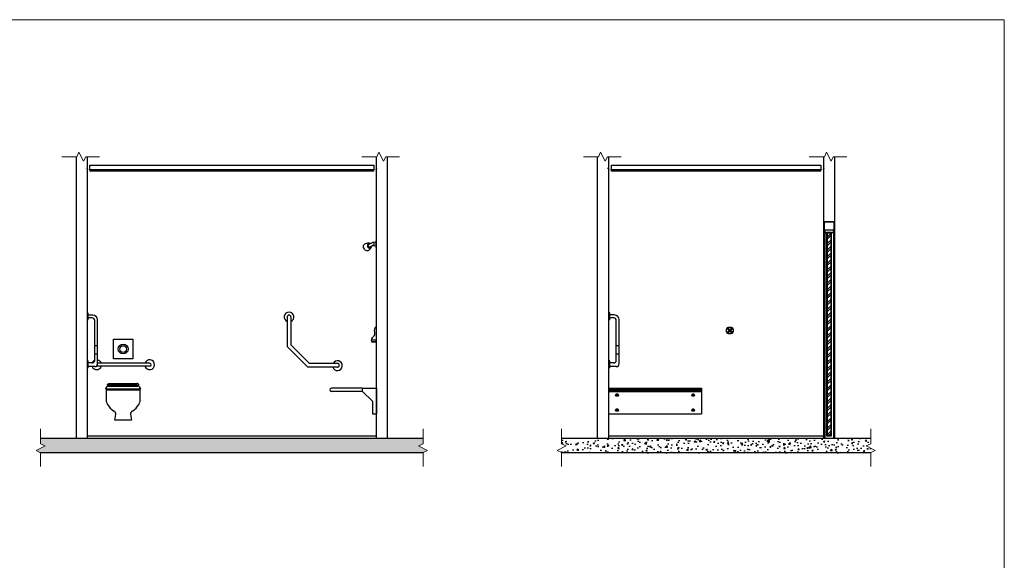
# Model space of a CAD drawing. Header units: millimetres. Extents: x -115474967 to 444143, y -74377 to 241828222.
# Tile 343 of 590: x -125829 to -115783, y 276298 to 281819. Entities that reach past the tile are written whole.
import ezdxf

# ---------------------------------------------------------------- set-up
doc = ezdxf.new("R2010")
doc.units = ezdxf.units.MM
doc.header["$MEASUREMENT"] = 0
doc.linetypes.add('HIDDEN2', pattern=[0.1875, 0.125, -0.0625])
for name, color, linetype in [('$0$FURNISH_', 7, 'Continuous'), ('0-HACH', 9, 'Continuous'), ('00-2 Walls', 4, 'Continuous'), ('00-3 Elev 03', 9, 'Continuous'), ('00-6 H-Brickwork', 9, 'Continuous'), ('CEIL-PLAN', 7, 'Continuous'), ('CEIL-SECT', 2, 'Continuous'), ('DOOR', 7, 'Continuous'), ('FITT-SANT', 5, 'Continuous'), ('JOIN-SEC.18', 9, 'Continuous'), ('JOIN-SEC.25', 4, 'Continuous'), ('Sanitary Fittings', 8, 'Continuous'), ('STRU-CONC', 3, 'Continuous'), ('STRU-STEEL', 1, 'Continuous'), ('TILES', 8, 'Continuous')]:
    doc.layers.add(name, color=color, linetype=linetype)
doc.layers.add('0-GEN-GENERAL', color=7, linetype='Continuous', lineweight=25)
doc.layers.add('0_cons_01', color=40, linetype='Continuous', lineweight=0, plot=False)

# ---------------------------------------------------------------- blocks, each defined once
blk = doc.blocks.new('B_shadowline')
blk.add_line((-30, 0), (-30, 12))
at = {"color": 9, "linetype": 'HIDDEN2', "ltscale": 0.001}
blk.add_line((-6, 28), (12, 28), dxfattribs=at)
at = {"const_width": 0.836}
blk.add_lwpolyline([(-49, -1), (-49, -1, 0.414214), (-47, -3), (-29, -3, 0.414214), (-28, -1), (-28, 16, -0.414214), (-26, 18), (-3, 18, 0.414214), (-2, 19), (-2, 37, 0.414214), (-3, 39), (-4, 39)], format="xyb", dxfattribs=at)
blk = doc.blocks.new('A$C31131D18')
at = {"layer": 'FITT-SANT'}
for p, q in [((3, 60), (28, 35)), ((3, 10), (28, 35)), ((10, 67), (35, 42)), ((10, 3), (35, 28)), ((35, 42), (60, 67)), ((35, 28), (60, 3)), ((42, 35), (67, 60)), ((42, 35), (67, 10))]:
    blk.add_line(p, q, dxfattribs=at)
blk.add_circle((35, 35), 5, dxfattribs=at)
for radius, start, end in [(35, 143.2132, 216.7868), (40, 127.8192, 142.1808), (40, 217.8192, 232.1808), (35, 53.2132, 126.7868), (35, 233.2132, 306.7868), (40, 37.8192, 52.1808), (40, 307.8192, 322.1808), (35, 323.2132, 36.7868)]:
    blk.add_arc((35, 35), radius, start, end, dxfattribs=at)

msp = doc.modelspace()

# ---------------------------------------------------------------- hatches: boundary and pattern name
at = {"layer": '0-HACH'}
h = msp.add_hatch(dxfattribs=at)
h.set_pattern_fill('AR-CONC', color=8, scale=20, style=0)
h.set_pattern_definition([(50, (0, 0), (143.452037, -12.550427), [15, -165]), (355, (0, 0), (-27.75027, 150.43843), [12, -132]), (100.451444, (11.95, -1.05), (115.70177, 137.888), [12.74804, -140.22842]), (46.1842, (0, 40), (213.44827, -33.10386), [22.5, -247.5]), (96.635635, (17.79, 37.24), (186.93239, 194.82372), [19.12207, -210.34275]), (351.18416, (0, 40), (186.93239, 194.82372), [18, -198]), (21, (20, 30), (119.38141, -80.52378), [15, -165]), (326, (20, 30), (48.663066, 145.03001), [12, -132]), (71.451445, (29.95, 23.29), (168.044475, 64.50623), [12.74804, -140.22842]), (37.5, (0, 0), (2.431971, 66.578771), [0, -130.4, 0, -134, 0, -132.5]), (7.5, (0, 0), (52.613907, 78.882342), [0, -76.4, 0, -127.4, 0, -50.5]), (327.5, (-44.6, 0), (106.764487, -4.510974), [0, -50, 0, -156, 0, -207]), (317.5, (-64.6, 0), (116.637234, 20.020996), [0, -65, 0, -103.6, 0, -147])])
h.paths.add_polyline_path([(-121759.43609, 277466.75291), (-121711.77881, 277487.5736), (-121711.7755, 277545.219), (-125616.73117, 277545.219), (-125616.72784, 277487.4133), (-125569.07056, 277466.59261), (-125660.91297, 277418.82708), (-125616.75018, 277397.34936), (-125616.75092, 277394.21475), (-121711.7557, 277394.21475), (-121711.75647, 277397.50966), (-121667.59368, 277418.98738)])
h = msp.add_hatch(dxfattribs=at)
h.set_pattern_fill('AR-CONC', color=8, scale=20, style=0)
h.set_pattern_definition([(50, (11334.99, 0), (143.452037, -12.550427), [15, -165]), (355, (11334.99, 0), (-27.75027, 150.43843), [12, -132]), (100.451444, (11346.94, -1.05), (115.70177, 137.888), [12.74804, -140.22842]), (46.1842, (11334.99, 40), (213.44827, -33.10386), [22.5, -247.5]), (96.635635, (11352.77, 37.24), (186.93239, 194.82372), [19.12207, -210.34275]), (351.18416, (11334.99, 40), (186.93239, 194.82372), [18, -198]), (21, (11354.99, 30), (119.38141, -80.52378), [15, -165]), (326, (11354.99, 30), (48.663066, 145.03001), [12, -132]), (71.451445, (11364.93, 23.29), (168.044475, 64.50623), [12.74804, -140.22842]), (37.5, (11334.985, 0), (2.431971, 66.578771), [0, -130.4, 0, -134, 0, -132.5]), (7.5, (11334.985, 0), (52.613907, 78.882342), [0, -76.4, 0, -127.4, 0, -50.5]), (327.5, (11290.385, 0), (106.764487, -4.510974), [0, -50, 0, -156, 0, -207]), (317.5, (11270.39, 0), (116.637234, 20.020996), [0, -65, 0, -103.6, 0, -147])])
h.paths.add_polyline_path([(-117193.81236, 277466.77401), (-117146.15508, 277487.5947), (-117146.15176, 277545.219), (-120299.91212, 277545.4004), (-120299.9088, 277487.5947), (-120252.25152, 277466.77401), (-120344.09393, 277419.00848), (-120299.93114, 277397.53076), (-120299.93192, 277394.21475), (-117146.13196, 277394.21475), (-117146.13273, 277397.53076), (-117101.96994, 277419.00848)])
at = {"layer": '00-6 H-Brickwork', "lineweight": 0}
h = msp.add_hatch(dxfattribs=at)
h.set_pattern_fill('ANSI32', color=8, scale=5, angle=360, style=0)
h.set_pattern_definition([(45, (-2017699.64, 3093653.41), (-33.67596045, 33.67596045), []), (45, (-2017677.19, 3093653.41), (-33.67596045, 33.67596045), [])])
h.paths.add_polyline_path([(-117550.56791, 279640.4004), (-117590.56791, 279640.4004), (-117590.56791, 277575.13203), (-117550.56791, 277575.13203)])

# ---------------------------------------------------------------- linework, layer by layer
at = {"layer": '$0$FURNISH_', "color": 5}
for p, q in [((-122188.72097, 278547.50148), (-122241.31666, 278547.50148)), ((-122188.72097, 278547.47204), (-122241.31666, 278547.47204)), ((-122188.72097, 278527.50148), (-122241.0857, 278527.50148)), ((-122188.72097, 278527.47204), (-122241.0857, 278527.47204))]:
    msp.add_line(p, q, dxfattribs=at)
at = {"layer": '$0$FURNISH_', "color": 5, "elevation": 0}
for points in [[(-122241.0857, 278527.50148), (-122188.72097, 278527.50148), (-122188.72097, 278677.50148)], [(-122241.0857, 278527.47204), (-122188.72097, 278527.47204), (-122188.72097, 278677.47204)]]:
    msp.add_lwpolyline(points, dxfattribs=at)
at = {"layer": '$0$FURNISH_', "color": 5}
for points in [[(-122188.72097, 278677.50148), (-122202.05788, 278673.85372), (-122210.5452, 278644.3696), (-122214.66288, 278590.00526), (-122238.84061, 278560.55111), (-122241.0857, 278531.7062), (-122241.0857, 278527.50148)], [(-122188.72097, 278677.47204), (-122202.05788, 278673.82427), (-122210.5452, 278644.34016), (-122214.66288, 278589.97581), (-122238.84061, 278560.52166), (-122241.0857, 278531.67675), (-122241.0857, 278527.47204)]]:
    msp.add_spline(points, degree=3, dxfattribs=at)
at = {"color": 4}
for p, q in [((-117615.56791, 279660.4004), (-117618.06791, 279660.4004)), ((-117525.56791, 279660.4004), (-117523.06791, 279660.4004))]:
    msp.add_line(p, q, dxfattribs=at)
for p, q in [((-117615.56791, 279645.4004), (-117615.56791, 277545.37858)), ((-117525.56791, 279645.4004), (-117525.56791, 277545.3734))]:
    msp.add_line(p, q)
at = {"elevation": 0}
msp.add_lwpolyline([(-117550.56791, 279640.4004), (-117590.56791, 279640.4004), (-117590.56791, 277575.13203), (-117550.56791, 277575.13203)], close=True, dxfattribs=at)
at = {"color": 4}
for centre, start, end in [((-117618.06791, 279670.4004), 180, 270), ((-117523.06791, 279670.4004), 270, 0)]:
    msp.add_arc(centre, 10, start, end, dxfattribs=at)
at = {"layer": '0-GEN-GENERAL', "lineweight": 0}
for points in [[(-125015.05146, 280417.80202), (-125154.84484, 280417.83478), (-125176.32256, 280373.67198), (-125224.08809, 280465.5144), (-125244.90878, 280417.85712), (-125399.42621, 280417.84823)], [(-121954.05521, 280417.80202), (-122093.84859, 280417.83478), (-122115.32631, 280373.67198), (-122163.09184, 280465.5144), (-122183.91253, 280417.85712), (-122338.42996, 280417.84823)], [(-119693.35952, 280417.80202), (-119833.15291, 280417.83478), (-119854.63063, 280373.67198), (-119902.39616, 280465.5144), (-119923.21685, 280417.85712), (-120077.73427, 280417.84823)], [(-117388.43147, 280417.80202), (-117528.22486, 280417.83478), (-117549.70258, 280373.67198), (-117597.46811, 280465.5144), (-117618.2888, 280417.85712), (-117772.80622, 280417.84823)], [(-121711.72371, 277257.71627), (-121711.75647, 277397.50966), (-121667.59368, 277418.98738), (-121759.43609, 277466.75291), (-121711.77881, 277487.5736), (-121711.76992, 277642.09102)], [(-120299.9639, 277257.73738), (-120299.93114, 277397.53076), (-120344.09393, 277419.00848), (-120252.25152, 277466.77401), (-120299.9088, 277487.5947), (-120299.91769, 277642.11213)], [(-117146.09997, 277257.73738), (-117146.13273, 277397.53076), (-117101.96994, 277419.00848), (-117193.81236, 277466.77401), (-117146.15508, 277487.5947), (-117146.14619, 277642.11213)]]:
    msp.add_lwpolyline(points, dxfattribs=at)
at = {"layer": '0-GEN-GENERAL', "lineweight": 0, "elevation": 0}
msp.add_lwpolyline([(-125616.78294, 277257.55598), (-125616.75018, 277397.34936), (-125660.91297, 277418.82708), (-125569.07056, 277466.59261), (-125616.72784, 277487.4133), (-125616.73673, 277641.93073)], dxfattribs=at)
at = {"layer": '00-2 Walls'}
for p, q in [((-125249.6879, 277545.219, 0), (-125249.85313, 280417.85683)), ((-125139.6879, 280417.83122), (-125139.6879, 277545.219, 0)), ((-122188.69165, 277545.219), (-122188.85688, 280417.85683)), ((-122078.69165, 280417.83122), (-122078.69165, 277545.219)), ((-119932.86886, 277545.4004, 0), (-119933.03408, 280417.85655)), ((-119817.99596, 277545.4004, 0), (-119817.99596, 280417.83122)), ((-117628.06791, 280417.85656), (-117628.06791, 277545.24672)), ((-117513.06791, 277545.24011), (-117513.06791, 280417.83122)), ((-117513.06791, 279755.23757), (-117628.06791, 279755.23757))]:
    msp.add_line(p, q, dxfattribs=at)
at = {"layer": '00-3 Elev 03'}
for p, q in [((-125139.6879, 277570.219, 0), (-122188.6931, 277570.38873)), ((-119817.99596, 277570.4004), (-117628.06791, 277570.4004))]:
    msp.add_line(p, q, dxfattribs=at)
at = {"layer": '0_cons_01'}
msp.add_lwpolyline([(-132585.44978, 270777.45941), (-115782.92641, 270777.45941), (-115782.92641, 281818.67803), (-132585.44978, 281818.67803)], close=True, dxfattribs=at)
at = {"layer": 'CEIL-PLAN'}
for p, q in [((-125111.8811, 280286.29004), (-125111.8811, 280333.29004)), ((-125111.8811, 280333.29004), (-122216.65685, 280333.29004)), ((-122216.65685, 280286.29004), (-125111.8811, 280286.29004)), ((-122216.65685, 280333.29004), (-122216.65685, 280286.29004)), ((-119790.18916, 280285.9004), (-119790.18916, 280332.9004)), ((-119790.18916, 280332.9004), (-117655.87471, 280332.9004)), ((-117655.87471, 280285.9004), (-119790.18916, 280285.9004)), ((-117655.87471, 280332.9004), (-117655.87471, 280285.9004))]:
    msp.add_line(p, q, dxfattribs=at)
at = {"layer": 'CEIL-SECT', "color": 7, "ltscale": 0.25}
for p, q in [((-122216.65685, 280283.29004), (-125111.8811, 280283.29004)), ((-122216.65685, 280270.79004), (-125111.8811, 280270.79004)), ((-117655.87471, 280282.9004), (-119790.18916, 280282.9004)), ((-117655.87471, 280270.4004), (-119790.18916, 280270.4004))]:
    msp.add_line(p, q, dxfattribs=at)
at = {"layer": 'DOOR', "color": 4, "elevation": 0}
for points in [[(-117525.56791, 279670.4004), (-117615.56791, 279670.4004), (-117615.56791, 279645.4004), (-117525.56791, 279645.4004)], [(-117545.56791, 279645.4004), (-117595.56791, 279645.4004), (-117595.56791, 277570.63203), (-117545.56791, 277570.63203)]]:
    msp.add_lwpolyline(points, close=True, dxfattribs=at)
at = {"layer": 'FITT-SANT', "color": 9}
for p, q in [((-122231.69707, 279541.02945), (-122265.58948, 279523.33817)), ((-122218.78076, 279516.2848), (-122252.67317, 279498.59351)), ((-122193.98768, 279505.14673), (-122233.49668, 279508.60333)), ((-122193.98767, 279548.05961), (-122225.23891, 279542.61357))]:
    msp.add_line(p, q, dxfattribs=at)
msp.add_lwpolyline([(-122188.80562, 279493.13694), (-122188.8056, 279560.0694), (-122193.98766, 279560.0694), (-122193.98768, 279493.13694)], close=True, dxfattribs=at)
for centre, radius, start, end in [((-122273.48609, 279459.76829), 76.0872, 73.10041443, 114.55293904), ((-122259.13133, 279510.96584), 22.95644, 65.005475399, 350.122176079), ((-122259.13133, 279510.96584), 13.95644, 117.563825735, 297.563825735), ((-122309.34256, 279528.46099), 76.0872, 300.574712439, 342.027237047), ((-122225.23892, 279528.65713), 13.95644, 297.563825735, 117.563825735)]:
    msp.add_arc(centre, radius, start, end, dxfattribs=at)
at = {"layer": 'FITT-SANT', "color": 9, "extrusion": (0, 0, -1)}
msp.add_ellipse((-122290.59951, 279494.53996), major_axis=(-17.33312, 33.20625), ratio=0.7597301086, start_param=3.0332420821, end_param=6.3915358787, dxfattribs=at)
at = {"layer": 'JOIN-SEC.18', "color": 8, "linetype": 'Continuous', "ltscale": 0.5}
for p, q in [((-119817.99617, 278052.40035), (-118872.99599, 278052.40102)), ((-119817.99617, 278045.40035), (-118872.99599, 278045.40102)), ((-119817.99616, 278035.40035), (-118872.99599, 278035.40102))]:
    msp.add_line(p, q, dxfattribs=at)
at = {"layer": 'JOIN-SEC.25', "linetype": 'Continuous'}
for p, q in [((-122330.03142, 278055.03523), (-122648.72097, 278055.03523)), ((-122330.03142, 278023.03523), (-122648.72097, 278023.03523)), ((-122330.03142, 278023.03523), (-122330.03142, 278055.03523)), ((-122330.03142, 278055.03523), (-122188.72097, 278055.03523)), ((-122228.72097, 277924.03523), (-122330.03142, 278023.03523)), ((-122188.72097, 278055.03523), (-122188.72097, 277793.03523)), ((-119817.99618, 278055.40035), (-118872.99599, 278055.40097)), ((-119817.99615, 278023.40035), (-118872.99599, 278023.40102)), ((-118872.99599, 278055.40076), (-118872.99599, 277793.40076)), ((-122228.72097, 277924.03523), (-122228.72097, 277793.03523)), ((-122228.72097, 277793.03523), (-122188.72097, 277793.03523)), ((-119817.99596, 277793.40035), (-118872.99599, 277793.40102))]:
    msp.add_line(p, q, dxfattribs=at)
msp.add_arc((-122648.72097, 278039.03523), 16, 90, 270, dxfattribs=at)
at = {"layer": 'Sanitary Fittings', "color": 4}
for p, q in [((-125129.6879, 278823.02696), (-125139.6879, 278823.02696)), ((-125129.6879, 278753.02696), (-125129.6879, 278823.02696)), ((-125083.6879, 278803.02696), (-125129.6879, 278803.02696)), ((-123099.85301, 278782.72918), (-123099.85301, 278482.72918)), ((-123061.85301, 278782.72918), (-123061.85301, 278498.4693)), ((-119807.99599, 278823.53241), (-119817.99599, 278823.53241)), ((-119807.99599, 278753.53241), (-119807.99599, 278823.53241)), ((-119761.99599, 278803.53241), (-119807.99599, 278803.53241)), ((-125129.6879, 278753.02696), (-125139.6879, 278753.02696)), ((-125088.6879, 278773.02696), (-125129.6879, 278773.02696)), ((-125063.6879, 278338.83492), (-125063.6879, 278748.02696)), ((-125033.6879, 278305.89492), (-125033.6879, 278753.02696)), ((-119807.99599, 278753.53241), (-119817.99599, 278753.53241)), ((-119766.99599, 278773.53241), (-119807.99599, 278773.53241)), ((-119741.99599, 278339.34037), (-119741.99599, 278748.53241)), ((-119711.99599, 278306.40038), (-119711.99599, 278753.53241)), ((-125033.6879, 278488.02696), (-125063.6879, 278488.02696)), ((-123099.85301, 278482.72918), (-122887.72097, 278270.59715)), ((-123061.85301, 278498.4693), (-122871.98086, 278308.59715)), ((-119711.99599, 278488.53241), (-119741.99599, 278488.53241)), ((-125033.6879, 278403.16939), (-125063.6879, 278403.16939)), ((-119711.99599, 278403.67484), (-119741.99599, 278403.67484)), ((-125129.6879, 278333.89492), (-125139.6879, 278333.89492)), ((-125129.6879, 278263.89492), (-125129.6879, 278333.89492)), ((-125090.41722, 278313.89492), (-125129.6879, 278313.89492)), ((-125063.6879, 278275.89492), (-125129.6879, 278275.89492)), ((-124502.9835, 278279.89073), (-125043.46943, 278279.89073)), ((-125033.6879, 278329.89492), (-125033.6879, 278344.84812)), ((-124502.9835, 278309.89073), (-125033.6879, 278309.89073)), ((-122587.72097, 278308.59715), (-122871.98086, 278308.59715)), ((-119807.99599, 278334.40038), (-119817.99599, 278334.40038)), ((-119807.99599, 278264.40038), (-119807.99599, 278334.40038)), ((-119768.72531, 278314.40038), (-119807.99599, 278314.40038)), ((-119741.99599, 278276.40038), (-119807.99599, 278276.40038)), ((-125129.6879, 278263.89492), (-125139.6879, 278263.89492)), ((-122587.72097, 278270.59715), (-122887.72097, 278270.59715)), ((-119807.99599, 278264.40038), (-119817.99599, 278264.40038))]:
    msp.add_line(p, q, dxfattribs=at)
at = {"layer": 'Sanitary Fittings', "color": 4, "ltscale": 10}
for p, q in [((-124613.22647, 278085.219), (-124933.22647, 278085.219)), ((-124923.22647, 278075.219), (-124623.22647, 278075.219)), ((-124913.22647, 278105.219), (-124633.22647, 278105.219)), ((-124593.22647, 278045.219), (-124953.22647, 278045.219)), ((-124598.22647, 278035.219), (-124948.22647, 278035.219)), ((-124948.22647, 278035.219), (-124948.22647, 277951.60866)), ((-124598.22647, 277951.60866), (-124598.22647, 278035.219)), ((-124856.59887, 277727.98137), (-124848.23505, 277791.07641)), ((-124698.21788, 277791.07641), (-124689.85406, 277727.98137)), ((-124689.85406, 277727.98137), (-124856.59887, 277727.98137))]:
    msp.add_line(p, q, dxfattribs=at)
at = {"layer": 'Sanitary Fittings', "color": 4, "ltscale": 10, "elevation": 0}
msp.add_lwpolyline([(-124673.22647, 278354.89494), (-124873.22647, 278354.89494), (-124873.22647, 278554.89494), (-124673.22647, 278554.89494)], close=True, dxfattribs=at)
for points in [[(-124923.22647, 278075.219, 0.4142135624), (-124953.22647, 278045.219, 0.4142135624)], [(-124933.22647, 278085.219, -0.4142135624), (-124913.22647, 278105.219, -0.4142135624)]]:
    msp.add_lwpolyline(points, format="xyb", dxfattribs=at)
at = {"layer": 'Sanitary Fittings', "color": 4, "ltscale": 10}
for radius in [50, 35]:
    msp.add_circle((-124773.22647, 278454.89494), radius, dxfattribs=at)
at = {"layer": 'Sanitary Fittings', "color": 4}
for centre, radius, start, end in [((-125083.6879, 278753.02696), 50, 0, 90), ((-123080.85301, 278782.72918), 50, 292.333682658, 247.666317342), ((-123080.85301, 278782.72918), 19, 0, 180), ((-119761.99599, 278753.53241), 50, 0, 90), ((-125088.6879, 278748.02696), 25, 0, 90), ((-119766.99599, 278748.53241), 25, 0, 90), ((-125088.6879, 278338.83504), 25, 266.033521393, 359.99972212), ((-125043.46943, 278294.89073), 50, 113.85161197, 157.708247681), ((-125043.46943, 278294.89073), 50, 202.328489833, 342.542396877), ((-125063.6879, 278305.89492), 30, 270, 0), ((-125043.46943, 278294.89073), 15, 253.573052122, 270), ((-125043.46943, 278294.89073), 50, 17.457603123, 78.718431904), ((-124502.9835, 278294.89073), 50, 197.457603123, 162.542396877), ((-124502.9835, 278294.89073), 15, 270, 90), ((-122587.72097, 278285.59715), 50, 197.457603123, 152.6128925), ((-122587.72097, 278289.59715), 19, 270, 90), ((-119766.99599, 278339.3405), 25, 266.033521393, 359.99972212), ((-119741.99599, 278306.40038), 30, 270, 0)]:
    msp.add_arc(centre, radius, start, end, dxfattribs=at)
at = {"layer": 'Sanitary Fittings', "color": 4, "ltscale": 10}
for centre, radius, start, end in [((-124633.22647, 278085.219), 20, 0, 90), ((-124623.22647, 278045.219), 30, 0, 90), ((-124821.41606, 277947.68474), 126.8711, 178.227648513, 206.538863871), ((-124726.21122, 278026.62922), 248.90703, 213.018283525, 235.209137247), ((-124820.24171, 278026.62922), 248.90703, 304.790862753, 326.981716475), ((-124725.03687, 277947.68474), 126.8711, 333.461136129, 1.772351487), ((-124881.72185, 277791.56289), 33.49033, 359.167698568, 66.24908173), ((-124664.73108, 277791.56289), 33.49033, 113.75091827, 180.832301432)]:
    msp.add_arc(centre, radius, start, end, dxfattribs=at)
at = {"layer": 'STRU-CONC', "color": 3}
for p, q in [((-125616.73117, 277545.219, 0), (-121711.7755, 277545.219)), ((-120299.91212, 277545.4004), (-117146.15176, 277545.219)), ((-121711.7557, 277394.21475), (-125616.75092, 277394.21475, 0)), ((-117146.13196, 277394.21475), (-120299.93192, 277394.21475))]:
    msp.add_line(p, q, dxfattribs=at)
at = {"layer": 'STRU-CONC', "color": 3, "elevation": 0}
msp.add_lwpolyline([(-117618.06791, 279755.23757), (-117523.06791, 279755.23757), (-117523.06791, 279670.23757), (-117618.06791, 279670.23757)], close=True, dxfattribs=at)
at = {"layer": 'STRU-STEEL', "color": 8}
for points, elevation in [([(-119727.73447, 277997.06713), (-119720.80627, 277985.06713), (-119727.73447, 277973.06713), (-119741.59088, 277973.06713), (-119748.51908, 277985.06713), (-119741.59088, 277997.06713)], 0), ([(-118949.40103, 277997.06713), (-118942.47283, 277985.06713), (-118949.40103, 277973.06713), (-118963.25744, 277973.06713), (-118970.18564, 277985.06713), (-118963.25744, 277997.06713)], 0), ([(-119727.73431, 277843.73381), (-119720.8061, 277831.73381), (-119727.73431, 277819.73381), (-119741.59071, 277819.73381), (-119748.51892, 277831.73381), (-119741.59071, 277843.73381)], -2.7367), ([(-118949.40087, 277843.73381), (-118942.47267, 277831.73381), (-118949.40087, 277819.73381), (-118963.25728, 277819.73381), (-118970.18548, 277831.73381), (-118963.25728, 277843.73381)], -2.7367)]:
    msp.add_lwpolyline(points, close=True, dxfattribs=dict(at, elevation=elevation))
for centre in [(-119734.66283, 277985.06711, 2.7367), (-118956.3294, 277985.06711, 2.7367), (-119734.66267, 277831.73379), (-118956.32924, 277831.73379)]:
    msp.add_circle(centre, 8.2101, dxfattribs=at)
at = {"layer": 'TILES'}
for p, q in [((-124790.6468, 278075.219), (-124790.6468, 278085.219)), ((-124790.6468, 278035.219), (-124790.6468, 278045.219))]:
    msp.add_line(p, q, dxfattribs=at)

# ---------------------------------------------------------------- block references
at = {"layer": 'CEIL-SECT', "ltscale": 0.25, "xscale": -1}
for p in [(-125141.44781, 280270.79004), (-119819.75588, 280270.4004)]:
    msp.add_blockref('B_shadowline', p, dxfattribs=at)
at = {"layer": 'CEIL-SECT', "ltscale": 0.25}
for p in [(-122187.09013, 280270.79004), (-117626.308, 280270.4004)]:
    msp.add_blockref('B_shadowline', p, dxfattribs=at)
at = {"layer": 'FITT-SANT', "xscale": -1}
msp.add_blockref('A$C31131D18', (-118547.91226, 278610.3428), dxfattribs=at)

doc.saveas('drawing.dxf')
